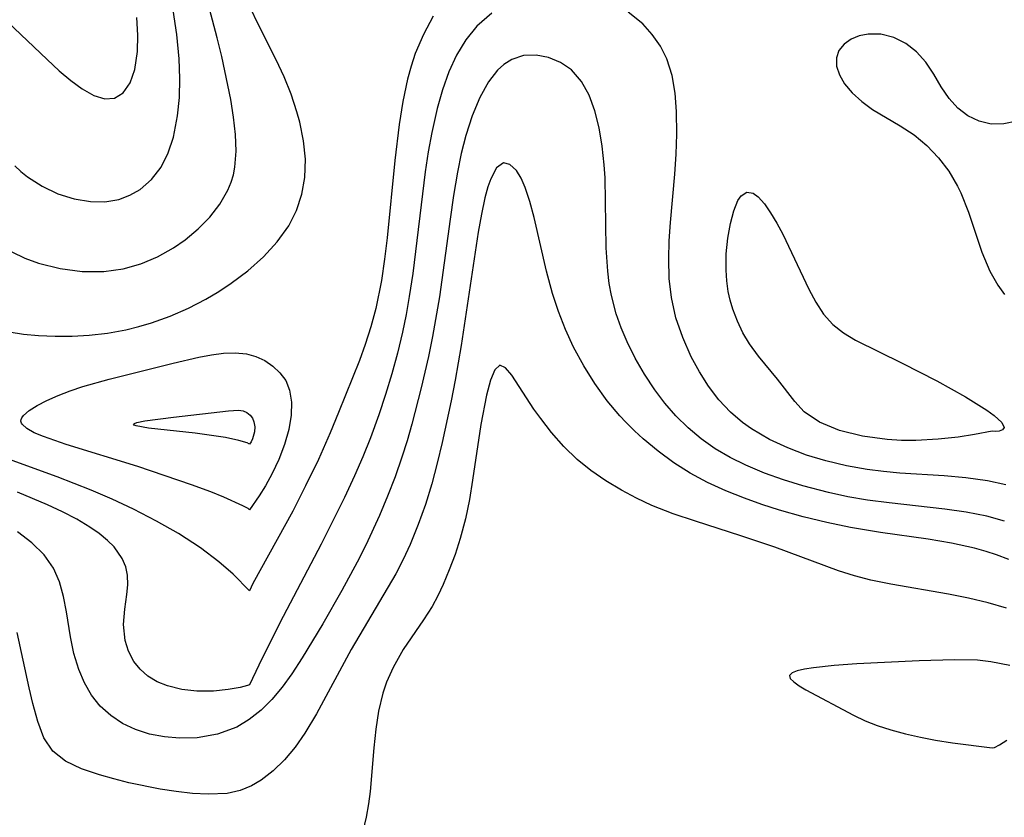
# Model space of a CAD drawing. Header units: metres. Extents: x 1073367 to 1082519, y 1569854 to 1574957.
# Tile 793 of 1056: x 1081210 to 1081289, y 1571682 to 1571746. Entities that reach past the tile are written whole.
import ezdxf

# ---------------------------------------------------------------- set-up
doc = ezdxf.new("R2010")
doc.units = ezdxf.units.M
doc.layers.add('CGG_CurvaNivelLidar_v1', color=253, linetype='Continuous', lineweight=30)

msp = doc.modelspace()

# ---------------------------------------------------------------- linework, layer by layer
at = {"layer": 'CGG_CurvaNivelLidar_v1'}
for p, q in [((1081225.8999, 1571744.7509, 74), (1081224.3246, 1571750.6926, 74)), ((1081222.6366, 1571745.0088, 74.5), (1081222.3461, 1571746.9881, 74.5)), ((1081229.2366, 1571745.8066, 73.5), (1081228.5719, 1571747.1814, 73.5)), ((1081219.4924, 1571744.9664, 75), (1081219.4148, 1571746.3775, 75)), ((1081243.35, 1571746.4902, 73.5), (1081242.5527, 1571745.0259, 73.5)), ((1081248.0746, 1571746.7371, 74), (1081246.8729, 1571745.6895, 74)), ((1081260.2712, 1571745.8657, 74), (1081259.0803, 1571746.8192, 74)), ((1081208.9574, 1571746.042, 75), (1081212.1796, 1571742.9827, 75)), ((1081230.6732, 1571742.9785, 73.5), (1081229.2366, 1571745.8066, 73.5)), ((1081246.8729, 1571745.6895, 74), (1081245.9767, 1571744.5858, 74)), ((1081261.044, 1571745.0218, 74), (1081260.2712, 1571745.8657, 74)), ((1081219.4666, 1571743.6391, 75), (1081219.4924, 1571744.9664, 75)), ((1081222.8347, 1571743.049, 74.5), (1081222.6366, 1571745.0088, 74.5)), ((1081226.2659, 1571743.2449, 74), (1081225.8999, 1571744.7509, 74)), ((1081242.5527, 1571745.0259, 73.5), (1081241.8974, 1571743.4681, 73.5)), ((1081245.9767, 1571744.5858, 74), (1081245.2202, 1571743.3379, 74)), ((1081261.6982, 1571744.0792, 74), (1081261.044, 1571745.0218, 74)), ((1081277.0939, 1571744.6327, 74), (1081276.5289, 1571744.2255, 74)), ((1081277.7464, 1571744.9041, 74), (1081277.0939, 1571744.6327, 74)), ((1081278.4763, 1571745.0507, 74), (1081277.7464, 1571744.9041, 74)), ((1081279.5084, 1571745.0373, 74), (1081278.4763, 1571745.0507, 74)), ((1081280.5489, 1571744.7774, 74), (1081279.5084, 1571745.0373, 74)), ((1081281.5066, 1571744.2848, 74), (1081280.5489, 1571744.7774, 74)), ((1081262.2162, 1571743.0452, 74), (1081261.6982, 1571744.0792, 74)), ((1081276.5289, 1571744.2255, 74), (1081276.1203, 1571743.7141, 74)), ((1081282.3757, 1571743.6009, 74), (1081281.5066, 1571744.2848, 74)), ((1081212.1796, 1571742.9827, 75), (1081213.1385, 1571742.0901, 75)), ((1081219.2468, 1571742.1823, 75), (1081219.4666, 1571743.6391, 75)), ((1081222.8951, 1571741.4696, 74.5), (1081222.8347, 1571743.049, 74.5)), ((1081226.9917, 1571739.7499, 74), (1081226.2659, 1571743.2449, 74)), ((1081231.3048, 1571741.587, 73.5), (1081230.6732, 1571742.9785, 73.5)), ((1081241.8974, 1571743.4681, 73.5), (1081241.5587, 1571742.4477, 73.5)), ((1081245.2202, 1571743.3379, 74), (1081244.5983, 1571741.9852, 74)), ((1081249.6963, 1571742.9944, 74.5), (1081249.0596, 1571742.5985, 74.5)), ((1081250.6518, 1571743.3032, 74.5), (1081249.6963, 1571742.9944, 74.5)), ((1081251.6529, 1571743.3516, 74.5), (1081250.6518, 1571743.3032, 74.5)), ((1081252.6582, 1571743.1662, 74.5), (1081251.6529, 1571743.3516, 74.5)), ((1081253.6247, 1571742.7633, 74.5), (1081252.6582, 1571743.1662, 74.5)), ((1081262.6389, 1571741.7105, 74), (1081262.2162, 1571743.0452, 74)), ((1081276.1203, 1571743.7141, 74), (1081275.9073, 1571743.1193, 74)), ((1081275.9073, 1571743.1193, 74), (1081275.9237, 1571742.4489, 74)), ((1081283.1237, 1571742.776, 74), (1081282.3757, 1571743.6009, 74)), ((1081218.8604, 1571741.1088, 75), (1081219.2468, 1571742.1823, 75)), ((1081241.5587, 1571742.4477, 73.5), (1081241.2723, 1571741.4016, 73.5)), ((1081249.0596, 1571742.5985, 74.5), (1081248.5523, 1571742.1414, 74.5)), ((1081254.507, 1571742.1472, 74.5), (1081253.6247, 1571742.7633, 74.5)), ((1081275.9237, 1571742.4489, 74), (1081276.1539, 1571741.7424, 74)), ((1081283.774, 1571741.7971, 74), (1081283.1237, 1571742.776, 74)), ((1081213.1385, 1571742.0901, 75), (1081214.0796, 1571741.2855, 75)), ((1081222.8549, 1571739.9235, 74.5), (1081222.8951, 1571741.4696, 74.5)), ((1081231.8673, 1571740.1791, 73.5), (1081231.3048, 1571741.587, 73.5)), ((1081241.2723, 1571741.4016, 73.5), (1081240.892, 1571739.5983, 73.5)), ((1081244.5983, 1571741.9852, 74), (1081244.0841, 1571740.5458, 74)), ((1081248.5523, 1571742.1414, 74.5), (1081247.8156, 1571741.2012, 74.5)), ((1081255.3355, 1571741.2128, 74.5), (1081254.507, 1571742.1472, 74.5)), ((1081262.8886, 1571740.2826, 74), (1081262.6389, 1571741.7105, 74)), ((1081276.1539, 1571741.7424, 74), (1081276.5687, 1571741.0303, 74)), ((1081284.3641, 1571740.7883, 74), (1081283.774, 1571741.7971, 74)), ((1081214.0796, 1571741.2855, 75), (1081214.9999, 1571740.6102, 75)), ((1081214.9999, 1571740.6102, 75), (1081215.9355, 1571740.091, 75)), ((1081218.307, 1571740.3067, 75), (1081218.8604, 1571741.1088, 75)), ((1081247.8156, 1571741.2012, 74.5), (1081247.0994, 1571739.9107, 74.5)), ((1081255.9464, 1571740.1129, 74.5), (1081255.3355, 1571741.2128, 74.5)), ((1081276.5687, 1571741.0303, 74), (1081277.1891, 1571740.2913, 74)), ((1081285.0106, 1571739.8287, 74), (1081284.3641, 1571740.7883, 74)), ((1081215.9355, 1571740.091, 75), (1081216.813, 1571739.8191, 75)), ((1081216.813, 1571739.8191, 75), (1081217.5982, 1571739.8585, 75)), ((1081217.5982, 1571739.8585, 75), (1081218.307, 1571740.3067, 75)), ((1081222.7064, 1571738.4276, 74.5), (1081222.8549, 1571739.9235, 74.5)), ((1081232.3444, 1571738.7601, 73.5), (1081231.8673, 1571740.1791, 73.5)), ((1081244.0841, 1571740.5458, 74), (1081243.6579, 1571739.0415, 74)), ((1081247.0994, 1571739.9107, 74.5), (1081246.491, 1571738.4418, 74.5)), ((1081256.4093, 1571738.8513, 74.5), (1081255.9464, 1571740.1129, 74.5)), ((1081263.0064, 1571738.7858, 74), (1081262.8886, 1571740.2826, 74)), ((1081277.1891, 1571740.2913, 74), (1081277.954, 1571739.594, 74)), ((1081285.7186, 1571739.0695, 74), (1081285.0106, 1571739.8287, 74)), ((1081227.2278, 1571738.323, 74), (1081226.9917, 1571739.7499, 74)), ((1081240.892, 1571739.5983, 73.5), (1081240.6036, 1571737.7539, 73.5)), ((1081243.6579, 1571739.0415, 74), (1081243.2243, 1571737.1008, 74)), ((1081277.954, 1571739.594, 74), (1081278.8281, 1571738.9533, 74)), ((1081286.5371, 1571738.4476, 74), (1081285.7186, 1571739.0695, 74)), ((1081222.3658, 1571736.7077, 74.5), (1081222.7064, 1571738.4276, 74.5)), ((1081227.3871, 1571736.9302, 74), (1081227.2278, 1571738.323, 74)), ((1081232.5771, 1571737.9203, 73.5), (1081232.3444, 1571738.7601, 73.5)), ((1081246.491, 1571738.4418, 74.5), (1081245.9802, 1571736.8416, 74.5)), ((1081256.752, 1571737.4699, 74.5), (1081256.4093, 1571738.8513, 74.5)), ((1081263.0226, 1571736.9586, 74), (1081263.0064, 1571738.7858, 74)), ((1081278.8281, 1571738.9533, 74), (1081281.0603, 1571737.6348, 74)), ((1081287.439, 1571738.0004, 74), (1081286.5371, 1571738.4476, 74)), ((1081232.8806, 1571736.4238, 73.5), (1081232.5771, 1571737.9203, 73.5)), ((1081240.6036, 1571737.7539, 73.5), (1081240.2548, 1571734.8315, 73.5)), ((1081256.9962, 1571736.0017, 74.5), (1081256.752, 1571737.4699, 74.5)), ((1081281.0603, 1571737.6348, 74), (1081282.1822, 1571736.9005, 74)), ((1081288.4012, 1571737.7734, 74), (1081287.439, 1571738.0004, 74)), ((1081289.4211, 1571737.7964, 74), (1081288.4012, 1571737.7734, 74)), ((1081290.4908, 1571738.0033, 74), (1081289.4211, 1571737.7964, 74)), ((1081221.9504, 1571735.4414, 74.5), (1081222.3658, 1571736.7077, 74.5)), ((1081227.4361, 1571735.5808, 74), (1081227.3871, 1571736.9302, 74)), ((1081243.2243, 1571737.1008, 74), (1081242.9384, 1571735.5213, 74)), ((1081245.9802, 1571736.8416, 74.5), (1081245.6149, 1571735.3927, 74.5)), ((1081262.9611, 1571735.3564, 74), (1081263.0226, 1571736.9586, 74)), ((1081282.1822, 1571736.9005, 74), (1081283.2058, 1571736.0468, 74)), ((1081233.0241, 1571734.9354, 73.5), (1081232.8806, 1571736.4238, 73.5)), ((1081257.1583, 1571734.4734, 74.5), (1081256.9962, 1571736.0017, 74.5)), ((1081283.2058, 1571736.0468, 74), (1081284.1461, 1571735.0595, 74)), ((1081221.3794, 1571734.3044, 74.5), (1081221.9504, 1571735.4414, 74.5)), ((1081227.3356, 1571734.3058, 74), (1081227.4361, 1571735.5808, 74)), ((1081242.9384, 1571735.5213, 74), (1081242.6932, 1571733.9204, 74)), ((1081245.6149, 1571735.3927, 74.5), (1081245.3054, 1571733.8914, 74.5)), ((1081262.8511, 1571733.7349, 74), (1081262.9611, 1571735.3564, 74)), ((1081284.1461, 1571735.0595, 74), (1081284.985, 1571733.9593, 74)), ((1081209.5665, 1571734.3888, 74.5), (1081210.0468, 1571733.938, 74.5)), ((1081220.6064, 1571733.3048, 74.5), (1081221.3794, 1571734.3044, 74.5)), ((1081227.208, 1571733.6711, 74), (1081227.3356, 1571734.3058, 74)), ((1081232.9793, 1571733.4703, 73.5), (1081233.0241, 1571734.9354, 73.5)), ((1081240.2548, 1571734.8315, 73.5), (1081239.6329, 1571728.5947, 73.5)), ((1081248.4674, 1571734.2337, 75), (1081247.9968, 1571733.3616, 75)), ((1081249.0133, 1571734.6372, 75), (1081248.4674, 1571734.2337, 75)), ((1081249.5417, 1571734.5197, 75), (1081249.0133, 1571734.6372, 75)), ((1081250.0702, 1571734.0111, 75), (1081249.5417, 1571734.5197, 75)), ((1081257.2259, 1571733.4238, 74.5), (1081257.1583, 1571734.4734, 74.5)), ((1081210.0468, 1571733.938, 74.5), (1081210.5687, 1571733.5157, 74.5)), ((1081210.5687, 1571733.5157, 74.5), (1081211.7655, 1571732.7447, 74.5)), ((1081227.0309, 1571733.0828, 74), (1081227.208, 1571733.6711, 74)), ((1081232.7348, 1571732.1083, 73.5), (1081232.9793, 1571733.4703, 73.5)), ((1081242.6932, 1571733.9204, 74), (1081241.6939, 1571725.7009, 74)), ((1081245.3054, 1571733.8914, 74.5), (1081244.9861, 1571732.0091, 74.5)), ((1081250.4407, 1571733.407, 75), (1081250.0702, 1571734.0111, 75)), ((1081257.2734, 1571731.5495, 74.5), (1081257.2259, 1571733.4238, 74.5)), ((1081262.5154, 1571729.8357, 74), (1081262.8511, 1571733.7349, 74)), ((1081284.985, 1571733.9593, 74), (1081285.7006, 1571732.7613, 74)), ((1081211.7655, 1571732.7447, 74.5), (1081213.0381, 1571732.15, 74.5)), ((1081219.6695, 1571732.4997, 74.5), (1081220.6064, 1571733.3048, 74.5)), ((1081226.7641, 1571732.4356, 74), (1081227.0309, 1571733.0828, 74)), ((1081247.768, 1571732.7164, 75), (1081247.5184, 1571731.8082, 75)), ((1081247.9968, 1571733.3616, 75), (1081247.768, 1571732.7164, 75)), ((1081250.7756, 1571732.6494, 75), (1081250.4407, 1571733.407, 75)), ((1081251.1507, 1571731.5069, 75), (1081250.7756, 1571732.6494, 75)), ((1081285.7006, 1571732.7613, 74), (1081285.9696, 1571732.2092, 74)), ((1081213.0381, 1571732.15, 74.5), (1081214.3524, 1571731.7347, 74.5)), ((1081217.9484, 1571731.6902, 74.5), (1081218.8427, 1571732.0212, 74.5)), ((1081218.8427, 1571732.0212, 74.5), (1081219.6695, 1571732.4997, 74.5)), ((1081226.1205, 1571731.3122, 74), (1081226.7641, 1571732.4356, 74)), ((1081232.2987, 1571730.7985, 73.5), (1081232.7348, 1571732.1083, 73.5)), ((1081244.9861, 1571732.0091, 74.5), (1081244.7082, 1571730.0912, 74.5)), ((1081267.9596, 1571731.5873, 73.5), (1081268.2117, 1571731.9724, 73.5)), ((1081268.2117, 1571731.9724, 73.5), (1081268.6788, 1571732.2858, 73.5)), ((1081268.6788, 1571732.2858, 73.5), (1081269.176, 1571732.1837, 73.5)), ((1081269.176, 1571732.1837, 73.5), (1081269.589, 1571731.888, 73.5)), ((1081269.589, 1571731.888, 73.5), (1081270.092, 1571731.3296, 73.5)), ((1081285.9696, 1571732.2092, 74), (1081286.59, 1571730.6483, 74)), ((1081214.3524, 1571731.7347, 74.5), (1081215.676, 1571731.5144, 74.5)), ((1081215.676, 1571731.5144, 74.5), (1081216.8352, 1571731.5037, 74.5)), ((1081216.8352, 1571731.5037, 74.5), (1081217.9484, 1571731.6902, 74.5)), ((1081225.3095, 1571730.266, 74), (1081226.1205, 1571731.3122, 74)), ((1081247.5184, 1571731.8082, 75), (1081247.2353, 1571730.493, 75)), ((1081251.4925, 1571730.2149, 75), (1081251.1507, 1571731.5069, 75)), ((1081257.3144, 1571727.7621, 74.5), (1081257.2734, 1571731.5495, 74.5)), ((1081267.6198, 1571730.7617, 73.5), (1081267.9596, 1571731.5873, 73.5)), ((1081270.092, 1571731.3296, 73.5), (1081270.6001, 1571730.5957, 73.5)), ((1081224.3626, 1571729.2997, 74), (1081225.3095, 1571730.266, 74)), ((1081231.6769, 1571729.5593, 73.5), (1081232.2987, 1571730.7985, 73.5)), ((1081247.2353, 1571730.493, 75), (1081246.9807, 1571729.0483, 75)), ((1081267.3459, 1571729.7309, 73.5), (1081267.6198, 1571730.7617, 73.5)), ((1081270.6001, 1571730.5957, 73.5), (1081271.0875, 1571729.7755, 73.5)), ((1081286.59, 1571730.6483, 74), (1081287.6643, 1571727.4369, 74)), ((1081230.7477, 1571728.2497, 73.5), (1081231.6769, 1571729.5593, 73.5)), ((1081244.7082, 1571730.0912, 74.5), (1081243.851, 1571723.8188, 74.5)), ((1081252.5095, 1571725.8934, 75), (1081251.4925, 1571730.2149, 75)), ((1081262.4169, 1571728.3533, 74), (1081262.5154, 1571729.8357, 74)), ((1081267.1426, 1571728.5572, 73.5), (1081267.3459, 1571729.7309, 73.5)), ((1081271.0875, 1571729.7755, 73.5), (1081271.5738, 1571728.8679, 73.5)), ((1081223.3039, 1571728.4214, 74), (1081224.3626, 1571729.2997, 74)), ((1081246.9807, 1571729.0483, 75), (1081245.608, 1571719.876, 75)), ((1081271.5738, 1571728.8679, 73.5), (1081273.6753, 1571724.4391, 73.5)), ((1081222.3625, 1571727.7736, 74), (1081223.3039, 1571728.4214, 74)), ((1081229.6298, 1571727.0406, 73.5), (1081230.7477, 1571728.2497, 73.5)), ((1081239.6329, 1571728.5947, 73.5), (1081239.425, 1571726.8609, 73.5)), ((1081262.3702, 1571726.8849, 74), (1081262.4169, 1571728.3533, 74)), ((1081267.0216, 1571727.2906, 73.5), (1081267.1426, 1571728.5572, 73.5)), ((1081209.3125, 1571727.4486, 74), (1081210.3743, 1571726.9406, 74)), ((1081221.0773, 1571727.052, 74), (1081222.3625, 1571727.7736, 74)), ((1081257.4376, 1571725.8838, 74.5), (1081257.3144, 1571727.7621, 74.5)), ((1081267.0025, 1571725.9729, 73.5), (1081267.0216, 1571727.2906, 73.5)), ((1081287.6643, 1571727.4369, 74), (1081288.3062, 1571725.8889, 74)), ((1081210.3743, 1571726.9406, 74), (1081211.4762, 1571726.5322, 74)), ((1081211.4762, 1571726.5322, 74), (1081213.2156, 1571726.0929, 74)), ((1081218.3066, 1571726.0714, 74), (1081219.7215, 1571726.4742, 74)), ((1081219.7215, 1571726.4742, 74), (1081221.0773, 1571727.052, 74)), ((1081228.368, 1571725.919, 73.5), (1081229.6298, 1571727.0406, 73.5)), ((1081239.425, 1571726.8609, 73.5), (1081239.1698, 1571725.1445, 73.5)), ((1081262.4096, 1571725.3091, 74), (1081262.3702, 1571726.8849, 74)), ((1081213.2156, 1571726.0929, 74), (1081214.9879, 1571725.8685, 74)), ((1081214.9879, 1571725.8685, 74), (1081216.7574, 1571725.8646, 74)), ((1081216.7574, 1571725.8646, 74), (1081218.3066, 1571726.0714, 74)), ((1081227.041, 1571724.9146, 73.5), (1081228.368, 1571725.919, 73.5)), ((1081241.6939, 1571725.7009, 74), (1081241.4148, 1571723.8337, 74)), ((1081252.9951, 1571724.0869, 75), (1081252.5095, 1571725.8934, 75)), ((1081257.5634, 1571724.8985, 74.5), (1081257.4376, 1571725.8838, 74.5)), ((1081267.0572, 1571725.115, 73.5), (1081267.0025, 1571725.9729, 73.5)), ((1081288.3062, 1571725.8889, 74), (1081288.938, 1571724.7595, 74)), ((1081226.0384, 1571724.2511, 73.5), (1081227.041, 1571724.9146, 73.5)), ((1081239.1698, 1571725.1445, 73.5), (1081238.7134, 1571722.8772, 73.5)), ((1081257.7412, 1571723.9257, 74.5), (1081257.5634, 1571724.8985, 74.5)), ((1081262.5803, 1571723.767, 74), (1081262.4096, 1571725.3091, 74)), ((1081267.1767, 1571724.2598, 73.5), (1081267.0572, 1571725.115, 73.5)), ((1081288.938, 1571724.7595, 74), (1081289.4921, 1571723.9941, 74)), ((1081224.9955, 1571723.6351, 73.5), (1081226.0384, 1571724.2511, 73.5)), ((1081253.4767, 1571722.6204, 75), (1081252.9951, 1571724.0869, 75)), ((1081258.1276, 1571722.4557, 74.5), (1081257.7412, 1571723.9257, 74.5)), ((1081267.338, 1571723.5338, 73.5), (1081267.1767, 1571724.2598, 73.5)), ((1081273.6753, 1571724.4391, 73.5), (1081274.2448, 1571723.3875, 73.5)), ((1081223.5761, 1571722.9044, 73.5), (1081224.9955, 1571723.6351, 73.5)), ((1081241.4148, 1571723.8337, 74), (1081241.1563, 1571722.3892, 74)), ((1081243.851, 1571723.8188, 74.5), (1081243.2906, 1571720.6032, 74.5)), ((1081262.9556, 1571722.116, 74), (1081262.5803, 1571723.767, 74)), ((1081267.5492, 1571722.819, 73.5), (1081267.338, 1571723.5338, 73.5)), ((1081274.2448, 1571723.3875, 73.5), (1081274.8795, 1571722.4221, 73.5)), ((1081222.1078, 1571722.2637, 73.5), (1081223.5761, 1571722.9044, 73.5)), ((1081238.7134, 1571722.8772, 73.5), (1081238.3213, 1571721.4028, 73.5)), ((1081241.1563, 1571722.3892, 74), (1081240.8584, 1571720.9554, 74)), ((1081254.041, 1571721.1737, 75), (1081253.4767, 1571722.6204, 75)), ((1081258.5307, 1571721.3088, 74.5), (1081258.1276, 1571722.4557, 74.5)), ((1081267.9166, 1571721.8449, 73.5), (1081267.5492, 1571722.819, 73.5)), ((1081274.8795, 1571722.4221, 73.5), (1081275.6142, 1571721.5844, 73.5)), ((1081219.5685, 1571721.4165, 73.5), (1081220.6001, 1571721.7207, 73.5)), ((1081220.6001, 1571721.7207, 73.5), (1081222.1078, 1571722.2637, 73.5)), ((1081263.5019, 1571720.5193, 74), (1081262.9556, 1571722.116, 74)), ((1081268.3616, 1571720.9103, 73.5), (1081267.9166, 1571721.8449, 73.5)), ((1081275.6142, 1571721.5844, 73.5), (1081276.4807, 1571720.8996, 73.5)), ((1081209.0853, 1571720.9782, 73.5), (1081210.2582, 1571720.7976, 73.5)), ((1081210.2582, 1571720.7976, 73.5), (1081211.4701, 1571720.6877, 73.5)), ((1081214.1752, 1571720.6345, 73.5), (1081215.5551, 1571720.7126, 73.5)), ((1081215.5551, 1571720.7126, 73.5), (1081217.0425, 1571720.8887, 73.5)), ((1081217.0425, 1571720.8887, 73.5), (1081218.5259, 1571721.1624, 73.5)), ((1081218.5259, 1571721.1624, 73.5), (1081219.5685, 1571721.4165, 73.5)), ((1081238.3213, 1571721.4028, 73.5), (1081237.8598, 1571719.9599, 73.5)), ((1081240.8584, 1571720.9554, 74), (1081240.4522, 1571719.265, 74)), ((1081254.6895, 1571719.7591, 75), (1081254.041, 1571721.1737, 75)), ((1081259.0054, 1571720.1895, 74.5), (1081258.5307, 1571721.3088, 74.5)), ((1081268.8806, 1571720.0293, 73.5), (1081268.3616, 1571720.9103, 73.5)), ((1081276.4807, 1571720.8996, 73.5), (1081277.4547, 1571720.3241, 73.5)), ((1081211.4701, 1571720.6877, 73.5), (1081212.8103, 1571720.6293, 73.5)), ((1081212.8103, 1571720.6293, 73.5), (1081214.1752, 1571720.6345, 73.5)), ((1081237.8598, 1571719.9599, 73.5), (1081237.3871, 1571718.6797, 73.5)), ((1081243.2906, 1571720.6032, 74.5), (1081242.9653, 1571719.0066, 74.5)), ((1081259.6713, 1571718.852, 74.5), (1081259.0054, 1571720.1895, 74.5)), ((1081264.1872, 1571718.9804, 74), (1081263.5019, 1571720.5193, 74)), ((1081269.6103, 1571719.0283, 73.5), (1081268.8806, 1571720.0293, 73.5)), ((1081277.4547, 1571720.3241, 73.5), (1081281.2241, 1571718.4608, 73.5)), ((1081224.4236, 1571718.9326, 73), (1081225.4283, 1571719.1216, 73)), ((1081225.4283, 1571719.1216, 73), (1081226.408, 1571719.2516, 73)), ((1081226.408, 1571719.2516, 73), (1081227.3547, 1571719.2935, 73)), ((1081227.3547, 1571719.2935, 73), (1081228.2568, 1571719.2102, 73)), ((1081228.2568, 1571719.2102, 73), (1081229.0311, 1571718.9953, 73)), ((1081240.4522, 1571719.265, 74), (1081239.9958, 1571717.5902, 74)), ((1081245.608, 1571719.876, 75), (1081245.1288, 1571717.0865, 75)), ((1081255.5029, 1571718.2532, 75), (1081254.6895, 1571719.7591, 75)), ((1081217.1672, 1571717.1687, 73), (1081222.3407, 1571718.4589, 73)), ((1081222.3407, 1571718.4589, 73), (1081224.4236, 1571718.9326, 73)), ((1081229.0311, 1571718.9953, 73), (1081229.7494, 1571718.6593, 73)), ((1081229.7494, 1571718.6593, 73), (1081230.4015, 1571718.2188, 73)), ((1081237.3871, 1571718.6797, 73.5), (1081235.7064, 1571714.4737, 73.5)), ((1081242.9653, 1571719.0066, 74.5), (1081242.3851, 1571716.4734, 74.5)), ((1081260.4177, 1571717.5583, 74.5), (1081259.6713, 1571718.852, 74.5)), ((1081264.8503, 1571717.7495, 74), (1081264.1872, 1571718.9804, 74)), ((1081271.156, 1571717.1599, 73.5), (1081269.6103, 1571719.0283, 73.5)), ((1081281.2241, 1571718.4608, 73.5), (1081284.0178, 1571717.0217, 73.5)), ((1081230.4015, 1571718.2188, 73), (1081230.9721, 1571717.6844, 73)), ((1081230.9721, 1571717.6844, 73), (1081231.4383, 1571717.0584, 73)), ((1081239.9958, 1571717.5902, 74), (1081239.495, 1571715.9303, 74)), ((1081248.3193, 1571717.927, 75.5), (1081247.967, 1571717.0735, 75.5)), ((1081248.7292, 1571718.2861, 75.5), (1081248.3193, 1571717.927, 75.5)), ((1081249.1728, 1571718.0864, 75.5), (1081248.7292, 1571718.2861, 75.5)), ((1081249.6895, 1571717.476, 75.5), (1081249.1728, 1571718.0864, 75.5)), ((1081256.412, 1571716.8061, 75), (1081255.5029, 1571718.2532, 75)), ((1081261.2377, 1571716.3143, 74.5), (1081260.4177, 1571717.5583, 74.5)), ((1081265.591, 1571716.5875, 74), (1081264.8503, 1571717.7495, 74)), ((1081215.0457, 1571716.568, 73), (1081217.1672, 1571717.1687, 73)), ((1081231.4383, 1571717.0584, 73), (1081231.7484, 1571716.2714, 73)), ((1081245.1288, 1571717.0865, 75), (1081244.8053, 1571715.4057, 75)), ((1081247.967, 1571717.0735, 75.5), (1081247.6529, 1571715.8613, 75.5)), ((1081251.4845, 1571714.7533, 75.5), (1081249.6895, 1571717.476, 75.5)), ((1081257.4097, 1571715.4253, 75), (1081256.412, 1571716.8061, 75)), ((1081272.5498, 1571715.3477, 73.5), (1081271.156, 1571717.1599, 73.5)), ((1081284.0178, 1571717.0217, 73.5), (1081286.3279, 1571715.7271, 73.5)), ((1081213.0454, 1571715.8339, 73), (1081214.0172, 1571716.2146, 73)), ((1081214.0172, 1571716.2146, 73), (1081215.0457, 1571716.568, 73)), ((1081231.7484, 1571716.2714, 73), (1081231.8913, 1571715.3176, 73)), ((1081239.495, 1571715.9303, 74), (1081238.9524, 1571714.2858, 74)), ((1081242.3851, 1571716.4734, 74.5), (1081241.6185, 1571713.527, 74.5)), ((1081262.0534, 1571715.2258, 74.5), (1081261.2377, 1571716.3143, 74.5)), ((1081266.42, 1571715.4991, 74), (1081265.591, 1571716.5875, 74)), ((1081211.356, 1571715.0302, 73), (1081212.1493, 1571715.4362, 73)), ((1081212.1493, 1571715.4362, 73), (1081213.0454, 1571715.8339, 73)), ((1081231.8913, 1571715.3176, 73), (1081231.8708, 1571714.2472, 73)), ((1081244.8053, 1571715.4057, 75), (1081244.0808, 1571712.0418, 75)), ((1081247.6529, 1571715.8613, 75.5), (1081247.205, 1571713.4978, 75.5)), ((1081258.4259, 1571714.2017, 75), (1081257.4097, 1571715.4253, 75)), ((1081262.9387, 1571714.2006, 74.5), (1081262.0534, 1571715.2258, 74.5)), ((1081267.3465, 1571714.5032, 74), (1081266.42, 1571715.4991, 74)), ((1081273.3191, 1571714.5178, 73.5), (1081272.5498, 1571715.3477, 73.5)), ((1081286.3279, 1571715.7271, 73.5), (1081288.0493, 1571714.6542, 73.5)), ((1081210.2435, 1571714.2259, 73), (1081210.7035, 1571714.6241, 73)), ((1081210.7035, 1571714.6241, 73), (1081211.356, 1571715.0302, 73)), ((1081222.3611, 1571714.0971, 72.5), (1081226.8053, 1571714.6111, 72.5)), ((1081226.8053, 1571714.6111, 72.5), (1081227.632, 1571714.6493, 72.5)), ((1081227.632, 1571714.6493, 72.5), (1081227.9849, 1571714.5928, 72.5)), ((1081227.9849, 1571714.5928, 72.5), (1081228.304, 1571714.4599, 72.5)), ((1081228.304, 1571714.4599, 72.5), (1081228.5503, 1571714.2648, 72.5)), ((1081235.7064, 1571714.4737, 73.5), (1081235.0236, 1571712.8158, 73.5)), ((1081252.0268, 1571713.9907, 75.5), (1081251.4845, 1571714.7533, 75.5)), ((1081268.3354, 1571713.6533, 74), (1081267.3465, 1571714.5032, 74)), ((1081274.5442, 1571713.6847, 73.5), (1081273.3191, 1571714.5178, 73.5)), ((1081288.0493, 1571714.6542, 73.5), (1081288.6625, 1571714.2173, 73.5)), ((1081210.0468, 1571713.7616, 73), (1081210.0566, 1571713.8999, 73)), ((1081210.0945, 1571713.5988, 73), (1081210.0468, 1571713.7616, 73)), ((1081210.0566, 1571713.8999, 73), (1081210.1095, 1571714.037, 73)), ((1081210.1378, 1571713.524, 73), (1081210.0945, 1571713.5988, 73)), ((1081210.1095, 1571714.037, 73), (1081210.2435, 1571714.2259, 73)), ((1081219.1532, 1571713.5166, 72.5), (1081219.2152, 1571713.5811, 72.5)), ((1081219.2152, 1571713.5811, 72.5), (1081219.4103, 1571713.6536, 72.5)), ((1081219.4103, 1571713.6536, 72.5), (1081220.0646, 1571713.788, 72.5)), ((1081220.0646, 1571713.788, 72.5), (1081222.3611, 1571714.0971, 72.5)), ((1081228.5503, 1571714.2648, 72.5), (1081228.7422, 1571714.0094, 72.5)), ((1081228.7422, 1571714.0094, 72.5), (1081228.8703, 1571713.7078, 72.5)), ((1081228.8703, 1571713.7078, 72.5), (1081228.9338, 1571713.3124, 72.5)), ((1081231.8708, 1571714.2472, 73), (1081231.6921, 1571713.1098, 73)), ((1081238.9524, 1571714.2858, 74), (1081238.2789, 1571712.4304, 74)), ((1081252.9069, 1571712.8499, 75.5), (1081252.0268, 1571713.9907, 75.5)), ((1081258.9048, 1571713.684, 75), (1081258.4259, 1571714.2017, 75)), ((1081259.5967, 1571712.9927, 75), (1081258.9048, 1571713.684, 75)), ((1081263.9268, 1571713.2299, 74.5), (1081262.9387, 1571714.2006, 74.5)), ((1081269.0521, 1571713.1431, 74), (1081268.3354, 1571713.6533, 74)), ((1081276.1507, 1571713.0198, 73.5), (1081274.5442, 1571713.6847, 73.5)), ((1081288.6625, 1571714.2173, 73.5), (1081289.2795, 1571713.6634, 73.5)), ((1081289.2795, 1571713.6634, 73.5), (1081289.4532, 1571713.2619, 73.5)), ((1081210.5133, 1571713.173, 73), (1081210.1378, 1571713.524, 73)), ((1081211.1099, 1571712.8404, 73), (1081210.5133, 1571713.173, 73)), ((1081211.8698, 1571712.5203, 73), (1081211.1099, 1571712.8404, 73)), ((1081219.1988, 1571713.4563, 72.5), (1081219.1532, 1571713.5166, 72.5)), ((1081219.3677, 1571713.3886, 72.5), (1081219.1988, 1571713.4563, 72.5)), ((1081220.3452, 1571713.2126, 72.5), (1081219.3677, 1571713.3886, 72.5)), ((1081224.1132, 1571712.8055, 72.5), (1081220.3452, 1571713.2126, 72.5)), ((1081226.5836, 1571712.4433, 72.5), (1081224.1132, 1571712.8055, 72.5)), ((1081228.9122, 1571712.9108, 72.5), (1081228.7561, 1571712.3414, 72.5)), ((1081228.9338, 1571713.3124, 72.5), (1081228.9122, 1571712.9108, 72.5)), ((1081231.6921, 1571713.1098, 73), (1081231.3415, 1571711.8728, 73)), ((1081235.0236, 1571712.8158, 73.5), (1081234.0714, 1571710.6847, 73.5)), ((1081241.6185, 1571713.527, 74.5), (1081241.2331, 1571712.1905, 74.5)), ((1081247.205, 1571713.4978, 75.5), (1081246.5291, 1571709.0023, 75.5)), ((1081253.886, 1571711.7284, 75.5), (1081252.9069, 1571712.8499, 75.5)), ((1081260.3168, 1571712.3308, 75), (1081259.5967, 1571712.9927, 75)), ((1081264.992, 1571712.3435, 74.5), (1081263.9268, 1571713.2299, 74.5)), ((1081270.5199, 1571712.2874, 74), (1081269.0521, 1571713.1431, 74)), ((1081278.022, 1571712.5451, 73.5), (1081276.1507, 1571713.0198, 73.5)), ((1081288.5, 1571712.9757, 73.5), (1081287.0754, 1571712.6911, 73.5)), ((1081288.7234, 1571712.948, 73.5), (1081288.5, 1571712.9757, 73.5)), ((1081289.0491, 1571712.972, 73.5), (1081288.7234, 1571712.948, 73.5)), ((1081289.3183, 1571713.0766, 73.5), (1081289.0491, 1571712.972, 73.5)), ((1081289.4532, 1571713.2619, 73.5), (1081289.3183, 1571713.0766, 73.5)), ((1081213.7126, 1571711.8966, 73), (1081211.8698, 1571712.5203, 73)), ((1081227.6573, 1571712.2163, 72.5), (1081226.5836, 1571712.4433, 72.5)), ((1081228.3084, 1571712.0177, 72.5), (1081227.6573, 1571712.2163, 72.5)), ((1081228.5, 1571711.9119, 72.5), (1081228.3084, 1571712.0177, 72.5)), ((1081228.6502, 1571712.1119, 72.5), (1081228.5, 1571711.9119, 72.5)), ((1081228.7561, 1571712.3414, 72.5), (1081228.6502, 1571712.1119, 72.5)), ((1081238.2789, 1571712.4304, 74), (1081237.6682, 1571710.8998, 74)), ((1081241.2331, 1571712.1905, 74.5), (1081240.8177, 1571710.8648, 74.5)), ((1081244.0808, 1571712.0418, 75), (1081243.6739, 1571710.3656, 75)), ((1081261.5176, 1571711.3339, 75), (1081260.3168, 1571712.3308, 75)), ((1081266.1285, 1571711.5454, 74.5), (1081264.992, 1571712.3435, 74.5)), ((1081271.976, 1571711.6115, 74), (1081270.5199, 1571712.2874, 74)), ((1081280.0138, 1571712.2797, 73.5), (1081278.022, 1571712.5451, 73.5)), ((1081281.1825, 1571712.2196, 73.5), (1081280.0138, 1571712.2797, 73.5)), ((1081282.3381, 1571712.2186, 73.5), (1081281.1825, 1571712.2196, 73.5)), ((1081284.1396, 1571712.3158, 73.5), (1081282.3381, 1571712.2186, 73.5)), ((1081285.7505, 1571712.4905, 73.5), (1081284.1396, 1571712.3158, 73.5)), ((1081287.0754, 1571712.6911, 73.5), (1081285.7505, 1571712.4905, 73.5)), ((1081219.4778, 1571710.1021, 73), (1081213.7126, 1571711.8966, 73)), ((1081231.3415, 1571711.8728, 73), (1081230.8711, 1571710.664, 73)), ((1081254.9749, 1571710.6688, 75.5), (1081253.886, 1571711.7284, 75.5)), ((1081262.7779, 1571710.4138, 75), (1081261.5176, 1571711.3339, 75)), ((1081267.3401, 1571710.8345, 74.5), (1081266.1285, 1571711.5454, 74.5)), ((1081273.4972, 1571711.0365, 74), (1081271.976, 1571711.6115, 74)), ((1081212.9692, 1571709.2832, 73.5), (1081208.4457, 1571710.9269, 73.5)), ((1081230.8711, 1571710.664, 73), (1081230.3321, 1571709.5315, 73)), ((1081234.0714, 1571710.6847, 73.5), (1081233.0449, 1571708.5571, 73.5)), ((1081237.6682, 1571710.8998, 74), (1081236.9959, 1571709.34, 74)), ((1081240.8177, 1571710.8648, 74.5), (1081240.2639, 1571709.2734, 74.5)), ((1081243.6739, 1571710.3656, 75), (1081243.2259, 1571708.7091, 75)), ((1081256.0872, 1571709.7734, 75.5), (1081254.9749, 1571710.6688, 75.5)), ((1081264.0967, 1571709.5791, 75), (1081262.7779, 1571710.4138, 75)), ((1081268.6072, 1571710.2055, 74.5), (1081267.3401, 1571710.8345, 74.5)), ((1081275.0678, 1571710.5553, 74), (1081273.4972, 1571711.0365, 74)), ((1081276.7206, 1571710.1568, 74), (1081275.0678, 1571710.5553, 74)), ((1081223.8233, 1571708.6351, 73), (1081219.4778, 1571710.1021, 73)), ((1081257.2832, 1571708.9543, 75.5), (1081256.0872, 1571709.7734, 75.5)), ((1081265.5113, 1571708.8188, 75), (1081264.0967, 1571709.5791, 75)), ((1081270.1017, 1571709.574, 74.5), (1081268.6072, 1571710.2055, 74.5)), ((1081271.6391, 1571709.0194, 74.5), (1081270.1017, 1571709.574, 74.5)), ((1081278.4021, 1571709.8571, 74), (1081276.7206, 1571710.1568, 74)), ((1081279.7086, 1571709.6942, 74), (1081278.4021, 1571709.8571, 74)), ((1081281.0219, 1571709.5755, 74), (1081279.7086, 1571709.6942, 74)), ((1081284.6178, 1571709.3424, 74), (1081281.0219, 1571709.5755, 74)), ((1081215.7225, 1571708.2051, 73.5), (1081212.9692, 1571709.2832, 73.5)), ((1081230.3321, 1571709.5315, 73), (1081229.793, 1571708.5503, 73)), ((1081236.9959, 1571709.34, 74), (1081236.1931, 1571707.6091, 74)), ((1081240.2639, 1571709.2734, 74.5), (1081239.6597, 1571707.7008, 74.5)), ((1081246.5291, 1571709.0023, 75.5), (1081246.2667, 1571707.4407, 75.5)), ((1081258.5425, 1571708.1994, 75.5), (1081257.2832, 1571708.9543, 75.5)), ((1081266.9758, 1571708.144, 75), (1081265.5113, 1571708.8188, 75)), ((1081273.2088, 1571708.5332, 74.5), (1081271.6391, 1571709.0194, 74.5)), ((1081286.3742, 1571709.189, 74), (1081284.6178, 1571709.3424, 74)), ((1081288.1023, 1571708.9498, 74), (1081286.3742, 1571709.189, 74)), ((1081289.5918, 1571708.6385, 74), (1081288.1023, 1571708.9498, 74)), ((1081212.192, 1571707.0147, 74), (1081209.7661, 1571708.0286, 74)), ((1081217.4192, 1571707.4637, 73.5), (1081215.7225, 1571708.2051, 73.5)), ((1081225.3876, 1571708.0545, 73), (1081223.8233, 1571708.6351, 73)), ((1081226.4385, 1571707.6253, 73), (1081225.3876, 1571708.0545, 73)), ((1081229.793, 1571708.5503, 73), (1081229.2883, 1571707.7249, 73)), ((1081233.0449, 1571708.5571, 73.5), (1081231.997, 1571706.5117, 73.5)), ((1081243.2259, 1571708.7091, 75), (1081242.7135, 1571707.0424, 75)), ((1081259.7531, 1571707.5522, 75.5), (1081258.5425, 1571708.1994, 75.5)), ((1081268.4789, 1571707.5405, 75), (1081266.9758, 1571708.144, 75)), ((1081275.2856, 1571707.9956, 74.5), (1081273.2088, 1571708.5332, 74.5)), ((1081276.8436, 1571707.6649, 74.5), (1081275.2856, 1571707.9956, 74.5)), ((1081219.1404, 1571706.652, 73.5), (1081217.4192, 1571707.4637, 73.5)), ((1081227.9792, 1571706.9198, 73), (1081226.4385, 1571707.6253, 73)), ((1081229.2883, 1571707.7249, 73), (1081228.5, 1571706.6067, 73)), ((1081236.1931, 1571707.6091, 74), (1081234.3017, 1571703.8337, 74)), ((1081239.6597, 1571707.7008, 74.5), (1081239.0099, 1571706.1465, 74.5)), ((1081246.2667, 1571707.4407, 75.5), (1081245.9457, 1571705.8837, 75.5)), ((1081261.0028, 1571706.9654, 75.5), (1081259.7531, 1571707.5522, 75.5)), ((1081269.89, 1571707.0394, 75), (1081268.4789, 1571707.5405, 75)), ((1081278.4123, 1571707.395, 74.5), (1081276.8436, 1571707.6649, 74.5)), ((1081280.1665, 1571707.1647, 74.5), (1081278.4123, 1571707.395, 74.5)), ((1081213.4063, 1571706.4422, 74), (1081212.192, 1571707.0147, 74)), ((1081214.5559, 1571705.8387, 74), (1081213.4063, 1571706.4422, 74)), ((1081221.0082, 1571705.6927, 73.5), (1081219.1404, 1571706.652, 73.5)), ((1081228.3896, 1571706.7009, 73), (1081227.9792, 1571706.9198, 73)), ((1081228.5, 1571706.6067, 73), (1081228.3896, 1571706.7009, 73)), ((1081231.997, 1571706.5117, 73.5), (1081228.7807, 1571700.6543, 73.5)), ((1081242.7135, 1571707.0424, 75), (1081242.1386, 1571705.408, 75)), ((1081262.7379, 1571706.2841, 75.5), (1081261.0028, 1571706.9654, 75.5)), ((1081271.3209, 1571706.5849, 75), (1081269.89, 1571707.0394, 75)), ((1081273.218, 1571706.0539, 75), (1081271.3209, 1571706.5849, 75)), ((1081284.6662, 1571706.6684, 74.5), (1081280.1665, 1571707.1647, 74.5)), ((1081286.3794, 1571706.4221, 74.5), (1081284.6662, 1571706.6684, 74.5)), ((1081288.0591, 1571706.0866, 74.5), (1081286.3794, 1571706.4221, 74.5)), ((1081215.6223, 1571705.2014, 74), (1081214.5559, 1571705.8387, 74)), ((1081222.7727, 1571704.6841, 73.5), (1081221.0082, 1571705.6927, 73.5)), ((1081239.0099, 1571706.1465, 74.5), (1081237.91, 1571703.764, 74.5)), ((1081245.9457, 1571705.8837, 75.5), (1081245.5232, 1571704.28, 75.5)), ((1081264.5184, 1571705.6839, 75.5), (1081262.7379, 1571706.2841, 75.5)), ((1081268.2017, 1571704.5121, 75.5), (1081264.5184, 1571705.6839, 75.5)), ((1081275.1328, 1571705.5886, 75), (1081273.218, 1571706.0539, 75)), ((1081277.0587, 1571705.1863, 75), (1081275.1328, 1571705.5886, 75)), ((1081289.4987, 1571705.685, 74.5), (1081288.0591, 1571706.0866, 74.5)), ((1081210.9219, 1571703.9499, 74.5), (1081209.7583, 1571704.8187, 74.5)), ((1081216.3748, 1571704.6824, 74), (1081215.6223, 1571705.2014, 74)), ((1081242.1386, 1571705.408, 75), (1081241.4923, 1571703.813, 75)), ((1081279.4678, 1571704.7769, 75), (1081277.0587, 1571705.1863, 75)), ((1081217.0492, 1571704.1359, 74), (1081216.3748, 1571704.6824, 74)), ((1081217.5687, 1571703.6224, 74), (1081217.0492, 1571704.1359, 74)), ((1081224.5475, 1571703.5282, 73.5), (1081222.7727, 1571704.6841, 73.5)), ((1081245.5232, 1571704.28, 75.5), (1081245.1118, 1571703.0024, 75.5)), ((1081270.9319, 1571703.5944, 75.5), (1081268.2017, 1571704.5121, 75.5)), ((1081283.3112, 1571704.2242, 75), (1081279.4678, 1571704.7769, 75)), ((1081285.2023, 1571703.9064, 75), (1081283.3112, 1571704.2242, 75)), ((1081211.9151, 1571702.979, 74.5), (1081210.9219, 1571703.9499, 74.5)), ((1081218.235, 1571702.685, 74), (1081217.5687, 1571703.6224, 74)), ((1081226.0408, 1571702.4119, 73.5), (1081224.5475, 1571703.5282, 73.5)), ((1081234.3017, 1571703.8337, 74), (1081230.9676, 1571697.4781, 74)), ((1081237.91, 1571703.764, 74.5), (1081237.215, 1571702.3904, 74.5)), ((1081241.4923, 1571703.813, 75), (1081240.9316, 1571702.6024, 75)), ((1081276.0877, 1571701.6864, 75.5), (1081270.9319, 1571703.5944, 75.5)), ((1081287.0556, 1571703.5025, 75), (1081285.2023, 1571703.9064, 75)), ((1081288.0065, 1571703.2395, 75), (1081287.0556, 1571703.5025, 75)), ((1081288.8288, 1571702.9701, 75), (1081288.0065, 1571703.2395, 75)), ((1081212.6903, 1571701.8867, 74.5), (1081211.9151, 1571702.979, 74.5)), ((1081218.51, 1571702.013, 74), (1081218.235, 1571702.685, 74)), ((1081227.1945, 1571701.4142, 73.5), (1081226.0408, 1571702.4119, 73.5)), ((1081240.9316, 1571702.6024, 75), (1081240.3195, 1571701.4242, 75)), ((1081245.1118, 1571703.0024, 75.5), (1081244.6483, 1571701.7602, 75.5)), ((1081289.8393, 1571702.5831, 75), (1081288.8288, 1571702.9701, 75)), ((1081213.1713, 1571700.7929, 74.5), (1081212.6903, 1571701.8867, 74.5)), ((1081218.6541, 1571701.315, 74), (1081218.51, 1571702.013, 74)), ((1081237.215, 1571702.3904, 74.5), (1081235.9635, 1571700.0827, 74.5)), ((1081244.6483, 1571701.7602, 75.5), (1081244.1401, 1571700.5604, 75.5)), ((1081277.385, 1571701.2798, 75.5), (1081276.0877, 1571701.6864, 75.5)), ((1081218.6793, 1571700.5487, 74), (1081218.6541, 1571701.315, 74)), ((1081228.5, 1571700.0662, 73.5), (1081227.1945, 1571701.4142, 73.5)), ((1081240.3195, 1571701.4242, 75), (1081236.7106, 1571695.3129, 75)), ((1081278.7012, 1571700.9324, 75.5), (1081277.385, 1571701.2798, 75.5)), ((1081280.3034, 1571700.5894, 75.5), (1081278.7012, 1571700.9324, 75.5)), ((1081213.4977, 1571699.6123, 74.5), (1081213.1713, 1571700.7929, 74.5)), ((1081218.6134, 1571699.7584, 74), (1081218.6793, 1571700.5487, 74)), ((1081228.7807, 1571700.6543, 73.5), (1081228.5, 1571700.0662, 73.5)), ((1081235.9635, 1571700.0827, 74.5), (1081234.4247, 1571697.4038, 74.5)), ((1081244.1401, 1571700.5604, 75.5), (1081243.7135, 1571699.6592, 75.5)), ((1081284.9701, 1571699.7852, 75.5), (1081280.3034, 1571700.5894, 75.5)), ((1081213.7314, 1571698.3728, 74.5), (1081213.4977, 1571699.6123, 74.5)), ((1081218.451, 1571698.5871, 74), (1081218.6134, 1571699.7584, 74)), ((1081243.7135, 1571699.6592, 75.5), (1081243.2495, 1571698.7964, 75.5)), ((1081286.584, 1571699.4758, 75.5), (1081284.9701, 1571699.7852, 75.5)), ((1081288.1777, 1571699.0998, 75.5), (1081286.584, 1571699.4758, 75.5)), ((1081218.3442, 1571697.346, 74), (1081218.451, 1571698.5871, 74)), ((1081243.2495, 1571698.7964, 75.5), (1081242.5761, 1571697.729, 75.5)), ((1081289.6404, 1571698.6684, 75.5), (1081288.1777, 1571699.0998, 75.5)), ((1081214.0581, 1571696.3481, 74.5), (1081213.7314, 1571698.3728, 74.5)), ((1081242.5761, 1571697.729, 75.5), (1081240.9339, 1571695.3178, 75.5)), ((1081218.4632, 1571696.0607, 74), (1081218.3442, 1571697.346, 74)), ((1081230.9676, 1571697.4781, 74), (1081229.2551, 1571694.0577, 74)), ((1081234.4247, 1571697.4038, 74.5), (1081232.773, 1571694.66, 74.5)), ((1081210.7152, 1571692.2113, 75), (1081209.7449, 1571696.6879, 75)), ((1081214.333, 1571695.004, 74.5), (1081214.0581, 1571696.3481, 74.5)), ((1081218.7253, 1571695.1823, 74), (1081218.4632, 1571696.0607, 74)), ((1081236.7106, 1571695.3129, 75), (1081233.9241, 1571690.1202, 75)), ((1081240.9339, 1571695.3178, 75.5), (1081240.1024, 1571693.8766, 75.5)), ((1081214.7155, 1571693.6997, 74.5), (1081214.333, 1571695.004, 74.5)), ((1081219.1541, 1571694.3616, 74), (1081218.7253, 1571695.1823, 74)), ((1081232.773, 1571694.66, 74.5), (1081231.9223, 1571693.3577, 74.5)), ((1081285.4487, 1571694.4953, 76), (1081282.591, 1571694.3992, 76)), ((1081287.2986, 1571694.4506, 76), (1081285.4487, 1571694.4953, 76)), ((1081215.171, 1571692.6294, 74.5), (1081214.7155, 1571693.6997, 74.5)), ((1081219.6656, 1571693.7232, 74), (1081219.1541, 1571694.3616, 74)), ((1081220.2987, 1571693.1727, 74), (1081219.6656, 1571693.7232, 74)), ((1081229.2551, 1571694.0577, 74), (1081228.5, 1571692.4783, 74)), ((1081240.1024, 1571693.8766, 75.5), (1081239.5717, 1571692.6732, 75.5)), ((1081273.3448, 1571693.7335, 76), (1081272.7524, 1571693.5934, 76)), ((1081274.0583, 1571693.8508, 76), (1081273.3448, 1571693.7335, 76)), ((1081275.7211, 1571694.0326, 76), (1081274.0583, 1571693.8508, 76)), ((1081277.5601, 1571694.1535, 76), (1081275.7211, 1571694.0326, 76)), ((1081282.591, 1571694.3992, 76), (1081277.5601, 1571694.1535, 76)), ((1081288.382, 1571694.3371, 76), (1081287.2986, 1571694.4506, 76)), ((1081289.9238, 1571694.0191, 76), (1081288.382, 1571694.3371, 76)), ((1081221.0473, 1571692.72, 74), (1081220.2987, 1571693.1727, 74)), ((1081231.9223, 1571693.3577, 74.5), (1081231.1477, 1571692.2779, 74.5)), ((1081272.3263, 1571693.4238, 76), (1081272.126, 1571693.2155, 76)), ((1081272.126, 1571693.2155, 76), (1081272.19, 1571692.9755, 76)), ((1081272.19, 1571692.9755, 76), (1081272.4623, 1571692.699, 76)), ((1081272.7524, 1571693.5934, 76), (1081272.3263, 1571693.4238, 76)), ((1081211.0156, 1571690.9592, 75), (1081210.7152, 1571692.2113, 75)), ((1081215.7495, 1571691.6377, 74.5), (1081215.171, 1571692.6294, 74.5)), ((1081221.879, 1571692.3762, 74), (1081221.0473, 1571692.72, 74)), ((1081223.0502, 1571692.0854, 74), (1081221.879, 1571692.3762, 74)), ((1081224.2484, 1571691.9543, 74), (1081223.0502, 1571692.0854, 74)), ((1081226.7986, 1571692.0799, 74), (1081225.6008, 1571691.9611, 74)), ((1081227.7434, 1571692.2467, 74), (1081226.7986, 1571692.0799, 74)), ((1081228.3397, 1571692.4025, 74), (1081227.7434, 1571692.2467, 74)), ((1081228.5, 1571692.4783, 74), (1081228.3397, 1571692.4025, 74)), ((1081231.1477, 1571692.2779, 74.5), (1081230.323, 1571691.2807, 74.5)), ((1081239.5717, 1571692.6732, 75.5), (1081239.2739, 1571691.7807, 75.5)), ((1081272.4623, 1571692.699, 76), (1081272.8925, 1571692.3932, 76)), ((1081272.8925, 1571692.3932, 76), (1081273.4406, 1571692.0629, 76)), ((1081216.4548, 1571690.7495, 74.5), (1081215.7495, 1571691.6377, 74.5)), ((1081225.6008, 1571691.9611, 74), (1081224.2484, 1571691.9543, 74)), ((1081230.323, 1571691.2807, 74.5), (1081229.4446, 1571690.408, 74.5)), ((1081239.2739, 1571691.7807, 75.5), (1081238.9349, 1571690.3504, 75.5)), ((1081273.4406, 1571692.0629, 76), (1081277.2968, 1571690.0089, 76)), ((1081211.412, 1571689.492, 75), (1081211.0156, 1571690.9592, 75)), ((1081217.2999, 1571689.9796, 74.5), (1081216.4548, 1571690.7495, 74.5)), ((1081218.257, 1571689.3438, 74.5), (1081217.2999, 1571689.9796, 74.5)), ((1081229.4446, 1571690.408, 74.5), (1081228.4954, 1571689.6584, 74.5)), ((1081233.9241, 1571690.1202, 75), (1081232.9826, 1571688.552, 75)), ((1081238.9349, 1571690.3504, 75.5), (1081238.7073, 1571688.8747, 75.5)), ((1081277.2968, 1571690.0089, 76), (1081278.2412, 1571689.5615, 76)), ((1081211.9109, 1571688.1843, 75), (1081211.412, 1571689.492, 75)), ((1081219.304, 1571688.846, 74.5), (1081218.257, 1571689.3438, 74.5)), ((1081227.476, 1571689.0536, 74.5), (1081225.9261, 1571688.476, 74.5)), ((1081228.4954, 1571689.6584, 74.5), (1081227.476, 1571689.0536, 74.5)), ((1081278.2412, 1571689.5615, 76), (1081279.2017, 1571689.1876, 76)), ((1081279.2017, 1571689.1876, 76), (1081280.2967, 1571688.8351, 76)), ((1081212.6196, 1571687.1066, 75), (1081211.9109, 1571688.1843, 75)), ((1081220.4429, 1571688.4852, 74.5), (1081219.304, 1571688.846, 74.5)), ((1081221.6314, 1571688.2593, 74.5), (1081220.4429, 1571688.4852, 74.5)), ((1081222.847, 1571688.1563, 74.5), (1081221.6314, 1571688.2593, 74.5)), ((1081224.2925, 1571688.1916, 74.5), (1081222.847, 1571688.1563, 74.5)), ((1081225.9261, 1571688.476, 74.5), (1081224.2925, 1571688.1916, 74.5)), ((1081232.9826, 1571688.552, 75), (1081232.1928, 1571687.4375, 75)), ((1081238.7073, 1571688.8747, 75.5), (1081238.5506, 1571687.3706, 75.5)), ((1081280.2967, 1571688.8351, 76), (1081281.4792, 1571688.5139, 76)), ((1081281.4792, 1571688.5139, 76), (1081282.7029, 1571688.2327, 76)), ((1081282.7029, 1571688.2327, 76), (1081283.922, 1571687.9991, 76)), ((1081232.1928, 1571687.4375, 75), (1081231.3394, 1571686.4194, 75)), ((1081238.5506, 1571687.3706, 75.5), (1081238.2527, 1571683.8513, 75.5)), ((1081283.922, 1571687.9991, 76), (1081285.2818, 1571687.7865, 76)), ((1081285.2818, 1571687.7865, 76), (1081288.5, 1571687.3782, 76)), ((1081288.5, 1571687.3782, 76), (1081288.6698, 1571687.4106, 76)), ((1081288.6698, 1571687.4106, 76), (1081289.0945, 1571687.6284, 76)), ((1081289.0945, 1571687.6284, 76), (1081289.6869, 1571688.0061, 76)), ((1081213.6514, 1571686.2922, 75), (1081212.6196, 1571687.1066, 75)), ((1081214.9378, 1571685.6913, 75), (1081213.6514, 1571686.2922, 75)), ((1081231.3394, 1571686.4194, 75), (1081230.4252, 1571685.5169, 75)), ((1081216.4024, 1571685.2009, 75), (1081214.9378, 1571685.6913, 75)), ((1081217.5594, 1571684.8653, 75), (1081216.4024, 1571685.2009, 75)), ((1081230.4252, 1571685.5169, 75), (1081229.4502, 1571684.7559, 75)), ((1081218.7644, 1571684.5562, 75), (1081217.5594, 1571684.8653, 75)), ((1081221.2813, 1571684.047, 75), (1081218.7644, 1571684.5562, 75)), ((1081228.6722, 1571684.2963, 75), (1081227.7504, 1571683.9229, 75)), ((1081229.4502, 1571684.7559, 75), (1081228.6722, 1571684.2963, 75)), ((1081222.5986, 1571683.844, 75), (1081221.2813, 1571684.047, 75)), ((1081223.9003, 1571683.6985, 75), (1081222.5986, 1571683.844, 75)), ((1081225.1687, 1571683.6285, 75), (1081223.9003, 1571683.6985, 75)), ((1081226.7074, 1571683.6992, 75), (1081225.1687, 1571683.6285, 75)), ((1081227.7504, 1571683.9229, 75), (1081226.7074, 1571683.6992, 75)), ((1081238.2527, 1571683.8513, 75.5), (1081238.1256, 1571682.8477, 75.5)), ((1081238.1256, 1571682.8477, 75.5), (1081237.9379, 1571681.7752, 75.5)), ((1081237.9379, 1571681.7752, 75.5), (1081237.5681, 1571680.1765, 75.5))]:
    msp.add_line(p, q, dxfattribs=at)

doc.saveas('drawing.dxf')
